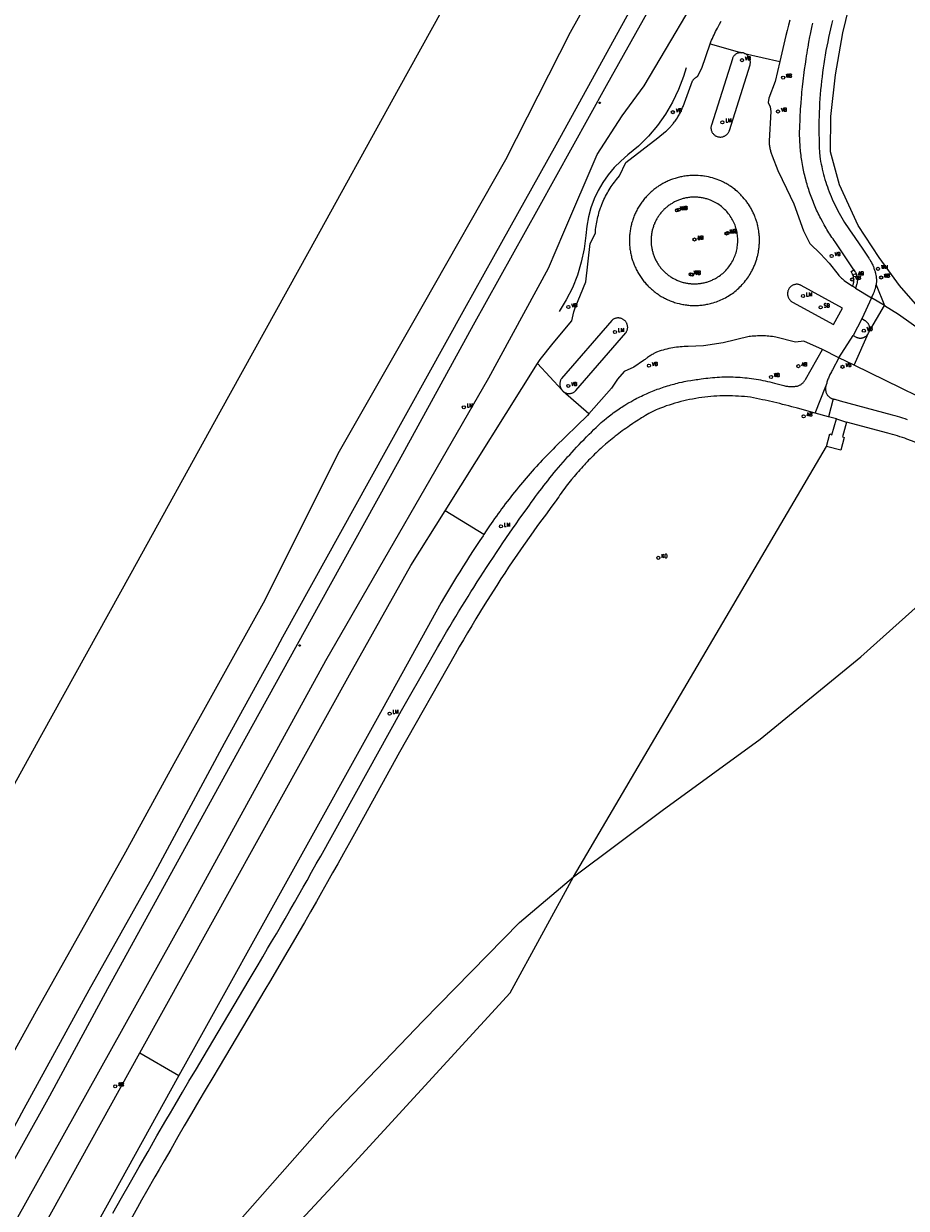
# Model space of a CAD drawing. Header units: metres. Extents: x 138165 to 154469, y 480134 to 494189.
# Tile 1050 of 1056: x 144255 to 144397, y 492615 to 492806. Entities that reach past the tile are written whole.
import ezdxf

# ---------------------------------------------------------------- set-up
doc = ezdxf.new("R2010")
doc.units = ezdxf.units.M
doc.header["$LTSCALE"] = 0.001
doc.header["$MEASUREMENT"] = 0
for name, color, linetype, lineweight in [('TOP-L-topo objecten punt', 7, 'Continuous', 0), ('TOP-L-topo objecten vlak', 7, 'Continuous', 0), ('TOP-L-verharding vangrail', 7, 'Continuous', 0)]:
    doc.layers.add(name, color=color, linetype=linetype, lineweight=lineweight)
doc.styles.add('Style-STANDARD', font='STANDARD.shx')

# ---------------------------------------------------------------- blocks, each defined once
blk = doc.blocks.new('31')
at = {"layer": 'TOP-L-topo objecten punt', "color": 7, "linetype": 'Continuous', "lineweight": 0}
blk.add_circle((0, 0), 0.025, dxfattribs=at)
at = {"layer": 'TOP-L-topo objecten punt', "color": 7, "linetype": 'Continuous', "lineweight": 0, "style": 'Style-STANDARD'}
blk.add_text('KO', height=0.06, dxfattribs=at).set_placement((0.0483, 0))
blk = doc.blocks.new('16')
at = {"layer": 'TOP-L-topo objecten punt', "color": 7, "linetype": 'Continuous', "lineweight": 0}
blk.add_circle((0, 0), 0.025, dxfattribs=at)
at = {"layer": 'TOP-L-topo objecten punt', "color": 7, "linetype": 'Continuous', "lineweight": 0, "style": 'Style-STANDARD'}
blk.add_text('LM', height=0.06, dxfattribs=at).set_placement((0.0483, 0))
blk = doc.blocks.new('10')
at = {"layer": 'TOP-L-topo objecten punt', "linetype": 'Continuous', "lineweight": 0}
blk.add_circle((0, 0), 0.0125, dxfattribs=at)
blk = doc.blocks.new('14')
at = {"layer": 'TOP-L-topo objecten punt', "color": 7, "linetype": 'Continuous', "lineweight": 0}
blk.add_circle((0, 0), 0.025, dxfattribs=at)
at = {"layer": 'TOP-L-topo objecten punt', "color": 7, "linetype": 'Continuous', "lineweight": 0, "style": 'Style-STANDARD'}
blk.add_text('VB', height=0.06, dxfattribs=at).set_placement((0.0483, 0))
blk = doc.blocks.new('11')
at = {"layer": 'TOP-L-topo objecten punt', "color": 7, "linetype": 'Continuous', "lineweight": 0}
blk.add_circle((0, 0), 0.025, dxfattribs=at)
at = {"layer": 'TOP-L-topo objecten punt', "color": 7, "linetype": 'Continuous', "lineweight": 0, "style": 'Style-STANDARD'}
blk.add_text('AB', height=0.06, dxfattribs=at).set_placement((0.0483, 0))
blk = doc.blocks.new('302')
at = {"layer": 'TOP-L-topo objecten punt', "color": 7, "linetype": 'Continuous', "lineweight": 0}
blk.add_circle((0, 0), 0.025, dxfattribs=at)
at = {"layer": 'TOP-L-topo objecten punt', "color": 7, "linetype": 'Continuous', "lineweight": 0, "style": 'Style-STANDARD'}
blk.add_text('WH', height=0.06, dxfattribs=at).set_placement((0.0483, 0))
blk = doc.blocks.new('175')
at = {"layer": 'TOP-L-topo objecten punt', "color": 7, "linetype": 'Continuous', "lineweight": 0}
blk.add_circle((0, 0), 0.025, dxfattribs=at)
at = {"layer": 'TOP-L-topo objecten punt', "color": 7, "linetype": 'Continuous', "lineweight": 0, "style": 'Style-STANDARD'}
blk.add_text('SB', height=0.06, dxfattribs=at).set_placement((0.0483, 0))

msp = doc.modelspace()

# ---------------------------------------------------------------- linework, layer by layer
at = {"layer": 'TOP-L-topo objecten vlak', "flags": 128}
for points in [[(144193.95, 492532.39), (144199.41, 492535.12), (144207.2, 492541.95), (144214.55, 492550.15), (144222.5, 492562.05), (144232.27, 492576.23), (144247.42, 492602.35), (144280.58, 492661.78), (144303.28, 492703.15), (144329.48, 492748.61), (144339.1, 492766.28), (144341.56, 492772.08), (144346.92, 492784.57), (144350.93, 492790.76), (144354.47, 492795.59), (144365.48, 492814.22), (144380.77, 492842.85), (144396.19, 492871.26), (144412.78, 492900.95), (144428.52, 492928.92), (144445.7, 492959.91), (144464.46, 492993.5)], [(144402.84, 492756.04), (144398.9, 492759.65), (144395.58, 492763.5), (144392.3, 492768.01), (144388.9, 492773.11), (144385.88, 492779.65), (144384.45, 492785.01), (144384.49, 492790.68), (144385.24, 492797.36), (144386.44, 492804.14), (144388.42, 492812.36), (144390.42, 492818.25), (144391.08, 492820.21), (144394.75, 492827.47), (144398.41, 492834.54), (144412.51, 492860.19), (144427.9, 492887.92), (144441.89, 492913.53), (144458.22, 492943.22), (144477.18, 492976.84)], [(144447.31, 492973.25), (144434.55, 492949.97), (144418.78, 492921.43), (144390.27, 492870.73), (144376.57, 492846.26), (144361.76, 492819.57), (144348.36, 492795.58), (144337.41, 492775.85), (144326.98, 492757.09), (144315.01, 492735.25), (144302.32, 492712.34), (144290.27, 492690.5), (144268.16, 492650.31), (144258.84, 492633.07), (144250.04, 492617.32)], [(144372.31, 492898.89), (144357.96, 492872.93), (144343.62, 492846.97), (144329.27, 492821.01), (144314.93, 492795.04), (144300.58, 492769.08), (144286.24, 492743.12), (144271.9, 492717.16), (144257.55, 492691.2), (144246.14, 492670.54), (144234.72, 492649.88), (144223.31, 492629.22), (144211.89, 492608.57), (144194.95, 492581.36), (144178.01, 492554.16), (144155.94, 492540.37)], [(144167.66, 492525.08), (144178.87, 492531.72), (144186.34, 492537.08), (144193.55, 492543.06), (144198.5, 492548.37), (144204.74, 492557.53), (144213.38, 492572.66), (144222.61, 492587.75), (144231.65, 492601.8), (144238.65, 492613.68), (144246.7, 492628.73), (144256.76, 492646.78), (144271.12, 492672.34), (144278.9, 492686.58), (144293.24, 492712.41), (144305.49, 492736.82), (144319, 492760.47), (144332.24, 492783.75), (144342.62, 492804.23), (144357.76, 492831.39), (144375.62, 492860.96), (144385.95, 492879.8)], [(144389.24, 492875.26), (144371.11, 492842.03), (144355.81, 492814.35), (144340.27, 492786.06), (144330.24, 492768.1), (144325.56, 492759.73), (144310.29, 492732.16), (144296.31, 492706.88), (144295.01, 492704.51), (144293.35, 492701.5), (144286.92, 492689.81), (144275.45, 492668.47), (144265.16, 492650.1), (144254.7, 492631.04), (144244.68, 492612.43)], [(144365.09, 492802.36), (144365.22, 492802.68), (144365.33, 492802.95), (144365.45, 492803.22), (144365.59, 492803.53), (144365.72, 492803.8), (144365.84, 492804.06), (144365.97, 492804.33), (144366.13, 492804.63), (144366.26, 492804.9), (144366.42, 492805.2), (144366.58, 492805.5), (144366.87, 492806.01)], [(144377.91, 492806.15), (144377.69, 492805.34), (144377.48, 492804.52), (144377.28, 492803.7), (144376.3, 492799.51)], [(144388.2, 492766), (144385.21, 492770.48), (144385.03, 492770.74), (144384.86, 492770.99), (144384.69, 492771.23), (144384.53, 492771.48), (144384.36, 492771.72), (144384.2, 492771.97), (144384.05, 492772.22), (144383.89, 492772.48), (144383.74, 492772.73), (144383.59, 492772.98), (144383.44, 492773.24), (144383.16, 492773.76), (144382.88, 492774.28), (144382.74, 492774.54), (144382.61, 492774.81), (144382.48, 492775.08), (144382.36, 492775.34), (144382.23, 492775.61), (144382.11, 492775.88), (144381.99, 492776.15), (144381.88, 492776.42), (144381.76, 492776.7), (144381.65, 492776.97), (144381.44, 492777.52), (144381.33, 492777.8), (144381.14, 492778.36), (144381.04, 492778.64), (144380.95, 492778.92), (144380.86, 492779.2), (144380.77, 492779.48), (144380.69, 492779.77), (144380.61, 492780.05), (144380.53, 492780.34), (144380.38, 492780.91), (144380.31, 492781.2), (144380.24, 492781.49), (144380.12, 492782.06), (144380.01, 492782.64), (144379.95, 492782.93), (144379.89, 492783.28), (144379.85, 492783.57), (144379.8, 492783.86), (144379.76, 492784.15), (144379.72, 492784.45), (144379.65, 492785.03), (144379.62, 492785.33), (144379.6, 492785.62), (144379.57, 492785.92), (144379.55, 492786.21), (144379.54, 492786.51), (144379.52, 492786.8), (144379.51, 492787.1), (144379.49, 492787.69), (144379.49, 492787.99), (144379.49, 492788.28), (144379.5, 492788.76), (144379.52, 492789.19), (144379.55, 492790.05), (144379.59, 492790.91), (144379.62, 492791.43), (144379.65, 492791.86), (144379.72, 492792.81), (144379.79, 492793.67), (144379.83, 492794.19), (144379.87, 492794.61), (144379.96, 492795.47), (144380.05, 492796.33), (144380.11, 492796.85), (144380.17, 492797.28), (144380.29, 492798.22), (144380.41, 492799.07), (144380.53, 492799.92), (144380.61, 492800.44), (144380.68, 492800.86), (144380.77, 492801.37), (144380.84, 492801.8), (144380.99, 492802.65), (144381.15, 492803.5), (144381.24, 492803.92), (144381.34, 492804.43), (144381.52, 492805.27), (144381.61, 492805.7)], [(144384.79, 492806.14), (144384.63, 492805.48), (144384.45, 492804.75), (144384.3, 492804.09), (144384.14, 492803.36), (144384, 492802.7), (144383.86, 492801.96), (144383.73, 492801.29), (144383.6, 492800.56), (144383.49, 492799.89), (144383.38, 492799.15), (144383.28, 492798.48), (144383.18, 492797.73), (144383.09, 492797.06), (144383.02, 492796.39), (144382.94, 492795.65), (144382.87, 492794.97), (144382.81, 492794.22), (144382.76, 492793.55), (144382.71, 492792.8), (144382.67, 492792.05), (144382.64, 492791.38), (144382.62, 492790.7), (144382.6, 492789.95), (144382.59, 492789.28), (144382.59, 492788.52), (144382.59, 492787.85), (144382.61, 492787.1), (144382.63, 492786.35), (144382.65, 492785.67), (144382.69, 492784.92), (144382.73, 492784.25), (144382.79, 492783.85), (144382.87, 492783.43), (144382.95, 492783.01), (144383.04, 492782.6), (144383.13, 492782.18), (144383.23, 492781.77), (144383.34, 492781.36), (144383.45, 492780.95), (144383.57, 492780.54), (144383.69, 492780.13), (144383.83, 492779.73), (144383.96, 492779.33), (144384.09, 492778.97), (144384.24, 492778.57), (144384.39, 492778.17), (144384.55, 492777.78), (144384.72, 492777.39), (144384.9, 492777), (144385.08, 492776.62), (144385.26, 492776.23), (144385.45, 492775.85), (144385.65, 492775.47), (144385.85, 492775.1), (144386.06, 492774.73), (144386.27, 492774.36), (144386.49, 492774), (144386.71, 492773.64), (144386.94, 492773.28), (144387.18, 492772.92), (144387.39, 492772.61), (144387.64, 492772.27), (144387.89, 492771.92), (144389.55, 492769.47), (144390.51, 492768.04), (144390.6, 492767.9), (144390.68, 492767.78), (144390.76, 492767.66), (144390.83, 492767.54), (144390.91, 492767.42), (144391.04, 492767.17), (144391.11, 492767.04), (144391.17, 492766.91), (144391.24, 492766.76), (144391.3, 492766.63), (144391.35, 492766.5), (144391.4, 492766.37), (144391.45, 492766.23), (144391.5, 492766.1), (144391.54, 492765.96), (144391.59, 492765.83), (144391.62, 492765.72), (144391.66, 492765.6), (144391.69, 492765.49), (144391.71, 492765.37), (144391.76, 492765.14), (144391.78, 492765.02), (144391.8, 492764.9), (144391.81, 492764.78), (144391.82, 492764.66), (144391.83, 492764.54), (144391.84, 492764.43), (144391.84, 492764.19), (144391.84, 492764.07), (144391.83, 492763.95), (144391.82, 492763.83), (144391.81, 492763.69), (144391.79, 492763.57)], [(144337.31, 492750.92), (144337.74, 492751.6), (144339.84, 492754.18), (144342.85, 492757.79), (144343.19, 492759.23), (144343.39, 492759.88), (144345.1, 492764.06), (144345.79, 492770.22), (144346.63, 492771.9), (144346.66, 492772.21), (144346.68, 492772.49), (144346.72, 492772.8), (144346.76, 492773.07), (144346.8, 492773.38), (144346.85, 492773.66), (144346.9, 492773.93), (144346.97, 492774.24), (144347.04, 492774.54), (144347.11, 492774.81), (144347.19, 492775.12), (144347.27, 492775.38), (144347.37, 492775.68), (144347.46, 492775.95), (144347.55, 492776.21), (144347.66, 492776.5), (144347.78, 492776.79), (144347.89, 492777.05), (144348.01, 492777.3), (144348.14, 492777.59), (144348.26, 492777.83), (144348.41, 492778.11), (144348.56, 492778.39), (144348.7, 492778.63), (144348.84, 492778.87), (144349.01, 492779.13), (144349.18, 492779.4), (144349.34, 492779.62), (144349.5, 492779.85), (144349.69, 492780.1), (144349.86, 492780.32), (144350.04, 492780.55), (144350.54, 492781.14), (144351.51, 492783.27), (144356.7, 492787.22), (144357.92, 492788.24), (144358.05, 492788.35), (144358.17, 492788.47), (144358.3, 492788.59), (144358.54, 492788.83), (144358.75, 492789.06), (144358.85, 492789.16), (144359.07, 492789.42), (144359.16, 492789.53), (144359.37, 492789.8), (144359.47, 492789.93), (144359.57, 492790.07), (144359.66, 492790.22), (144359.83, 492790.48), (144359.92, 492790.62), (144360.01, 492790.77), (144360.09, 492790.92), (144360.18, 492791.07), (144360.26, 492791.22), (144360.33, 492791.37), (144360.39, 492791.49), (144360.54, 492791.81), (144360.6, 492791.96), (144360.67, 492792.12), (144360.73, 492792.27), (144362.27, 492796.39), (144362.3, 492796.45), (144362.34, 492796.51), (144362.38, 492796.57), (144362.42, 492796.62), (144362.47, 492796.67), (144362.52, 492796.72), (144362.57, 492796.77), (144362.62, 492796.82), (144362.73, 492796.91), (144362.78, 492796.95), (144362.84, 492796.98), (144362.9, 492797.02), (144362.96, 492797.05), (144363.02, 492797.08), (144363.08, 492797.11), (144363.74, 492798.43), (144365.09, 492802.36)], [(144365.09, 492802.36), (144370.2, 492800.94)], [(144370.2, 492800.94), (144370.15, 492800.94), (144370.05, 492800.95), (144369.96, 492800.95), (144369.86, 492800.94), (144369.77, 492800.93), (144369.67, 492800.9), (144369.58, 492800.88), (144369.49, 492800.84), (144369.39, 492800.79), (144369.3, 492800.75), (144369.21, 492800.69), (144369.13, 492800.62), (144369.05, 492800.56), (144368.98, 492800.49), (144368.92, 492800.42), (144368.86, 492800.33), (144368.8, 492800.25), (144368.75, 492800.16), (144368.71, 492800.07), (144368.67, 492799.97), (144365.29, 492789.27), (144365.26, 492789.18), (144365.24, 492789.08), (144365.23, 492788.97), (144365.23, 492788.87), (144365.23, 492788.76), (144365.24, 492788.67), (144365.26, 492788.57), (144365.28, 492788.46), (144365.31, 492788.36), (144365.35, 492788.27), (144365.39, 492788.17), (144365.44, 492788.08), (144365.5, 492788), (144365.56, 492787.91), (144365.63, 492787.84), (144365.7, 492787.76), (144365.78, 492787.7), (144365.87, 492787.63), (144365.95, 492787.58), (144366.03, 492787.53), (144366.12, 492787.49), (144366.23, 492787.45), (144366.33, 492787.42), (144366.42, 492787.39), (144366.53, 492787.38), (144366.63, 492787.37), (144366.73, 492787.36), (144366.84, 492787.37), (144366.95, 492787.38), (144367.04, 492787.4), (144367.14, 492787.42), (144367.24, 492787.46), (144367.32, 492787.49), (144367.4, 492787.52), (144367.48, 492787.56), (144367.56, 492787.61), (144367.63, 492787.66), (144367.71, 492787.71), (144367.77, 492787.77), (144367.84, 492787.83), (144367.9, 492787.89), (144367.96, 492787.96), (144368.01, 492788.03), (144368.06, 492788.11), (144368.11, 492788.19), (144368.15, 492788.27), (144368.18, 492788.35), (144368.22, 492788.44), (144371.52, 492799), (144371.54, 492799.09), (144371.56, 492799.19), (144371.57, 492799.29), (144371.57, 492799.39), (144371.57, 492799.48), (144371.56, 492799.58), (144371.55, 492799.68), (144371.53, 492799.76), (144371.5, 492799.85), (144371.47, 492799.95), (144371.43, 492800.04), (144371.39, 492800.13), (144371.34, 492800.21), (144371.28, 492800.3), (144371.23, 492800.37), (144371.17, 492800.45), (144371.1, 492800.52), (144371.02, 492800.58), (144370.95, 492800.64), (144370.87, 492800.7), (144370.79, 492800.74), (144370.7, 492800.79), (144370.61, 492800.83)], [(144370.61, 492800.83), (144370.53, 492800.86), (144370.45, 492800.89), (144370.35, 492800.91), (144370.25, 492800.93), (144370.2, 492800.94)], [(144370.61, 492800.83), (144376.3, 492799.51)], [(144376.3, 492799.51), (144375.56, 492796.3), (144374.53, 492793.62), (144374.44, 492792.94), (144374.77, 492792.23), (144374.88, 492791.48), (144374.58, 492786.77), (144374.58, 492786.61), (144374.59, 492786.46), (144374.6, 492786.3), (144374.61, 492786.15), (144374.63, 492785.99), (144374.65, 492785.83), (144374.68, 492785.68), (144374.71, 492785.53), (144374.74, 492785.37), (144374.78, 492785.22), (144374.82, 492785.07), (144374.87, 492784.92), (144374.92, 492784.77), (144374.97, 492784.62), (144375.02, 492784.48), (144375.08, 492784.33), (144376.01, 492781.98), (144377.39, 492779.09), (144378.57, 492776.61), (144380.12, 492772.29), (144381.15, 492770.24), (144382.84, 492768.58), (144384.22, 492767.1), (144385.67, 492765.26), (144385.8, 492765.11), (144385.92, 492764.97), (144386.07, 492764.81), (144386.23, 492764.66), (144386.36, 492764.53), (144386.52, 492764.38), (144386.67, 492764.26), (144388.02, 492763.37)], [(144353.88, 492776.56), (144353.78, 492776.41), (144353.67, 492776.24), (144353.57, 492776.07), (144353.48, 492775.92), (144353.38, 492775.74), (144353.29, 492775.56), (144353.21, 492775.41), (144353.12, 492775.23), (144353.05, 492775.07), (144352.97, 492774.89), (144352.9, 492774.72), (144352.82, 492774.54), (144352.75, 492774.35), (144352.69, 492774.18), (144352.64, 492774.02), (144352.58, 492773.83), (144352.52, 492773.63), (144352.47, 492773.47), (144352.42, 492773.27), (144352.34, 492772.93), (144352.3, 492772.73), (144352.27, 492772.53), (144352.23, 492772.34), (144352.21, 492772.16), (144352.18, 492771.96), (144352.16, 492771.76), (144352.14, 492771.59), (144352.13, 492771.39), (144352.12, 492771.21), (144352.11, 492771.04), (144352.11, 492770.84), (144352.11, 492770.66), (144352.11, 492770.46), (144352.12, 492770.29), (144352.13, 492770.09), (144352.14, 492769.91), (144352.16, 492769.71), (144352.18, 492769.54), (144352.2, 492769.34), (144352.23, 492769.14), (144352.27, 492768.94), (144352.3, 492768.74), (144352.34, 492768.57), (144352.38, 492768.37), (144352.42, 492768.2), (144352.47, 492768.01), (144352.52, 492767.84), (144352.63, 492767.48), (144352.7, 492767.29), (144352.76, 492767.12), (144352.82, 492766.96), (144352.89, 492766.78), (144352.97, 492766.59), (144353.04, 492766.43), (144353.12, 492766.25), (144353.21, 492766.06), (144353.29, 492765.91), (144353.39, 492765.73), (144353.47, 492765.58), (144353.57, 492765.4), (144353.77, 492765.08), (144353.88, 492764.91), (144353.98, 492764.77), (144354.1, 492764.61), (144354.21, 492764.46), (144354.33, 492764.3), (144354.45, 492764.14), (144354.57, 492764.01), (144354.7, 492763.85), (144354.81, 492763.72), (144354.95, 492763.57), (144355.09, 492763.43), (144355.23, 492763.28), (144355.38, 492763.14), (144355.53, 492763.01), (144355.68, 492762.87), (144355.81, 492762.76), (144355.94, 492762.65), (144356.1, 492762.52), (144356.26, 492762.39), (144356.42, 492762.27), (144356.56, 492762.17), (144356.73, 492762.06), (144356.9, 492761.95), (144357.07, 492761.84), (144357.24, 492761.73), (144357.57, 492761.54), (144357.75, 492761.45), (144357.9, 492761.37), (144358.09, 492761.28), (144358.27, 492761.2), (144358.46, 492761.11), (144358.64, 492761.04), (144358.8, 492760.97), (144358.99, 492760.9), (144359.18, 492760.83), (144359.38, 492760.77), (144359.57, 492760.71), (144359.77, 492760.65), (144360.1, 492760.56), (144360.3, 492760.52), (144360.5, 492760.47), (144360.7, 492760.44), (144360.87, 492760.41), (144361.07, 492760.38), (144361.27, 492760.35), (144361.47, 492760.32), (144361.67, 492760.3), (144361.87, 492760.29), (144362.05, 492760.28), (144362.25, 492760.27), (144362.42, 492760.27), (144362.62, 492760.26), (144362.83, 492760.27), (144363.03, 492760.27), (144363.23, 492760.28), (144363.43, 492760.3), (144363.61, 492760.31), (144363.81, 492760.34), (144364.01, 492760.36), (144364.21, 492760.39), (144364.38, 492760.42), (144364.58, 492760.46), (144364.75, 492760.49), (144364.95, 492760.53), (144365.15, 492760.58), (144365.33, 492760.63), (144365.6, 492760.71), (144365.85, 492760.79), (144366.1, 492760.87), (144366.34, 492760.96), (144366.58, 492761.06), (144366.82, 492761.16), (144367.08, 492761.28), (144367.32, 492761.4), (144367.55, 492761.52), (144367.77, 492761.65), (144368, 492761.78), (144368.22, 492761.92), (144368.46, 492762.08), (144368.67, 492762.22), (144368.88, 492762.38), (144369.08, 492762.54), (144369.29, 492762.7), (144369.48, 492762.87), (144369.7, 492763.07), (144369.88, 492763.25), (144370.07, 492763.43), (144370.24, 492763.62), (144370.44, 492763.84), (144370.61, 492764.03), (144370.79, 492764.26), (144370.95, 492764.47), (144371.1, 492764.68), (144371.24, 492764.89), (144371.39, 492765.11), (144371.52, 492765.33), (144371.65, 492765.56), (144371.78, 492765.79), (144371.86, 492765.95), (144371.94, 492766.1), (144372.01, 492766.23), (144372.08, 492766.39), (144372.14, 492766.52), (144372.21, 492766.68), (144372.33, 492766.98), (144372.39, 492767.14), (144372.44, 492767.28), (144372.49, 492767.44), (144372.58, 492767.72), (144372.63, 492767.88), (144372.67, 492768.05), (144372.71, 492768.19), (144372.74, 492768.33), (144372.82, 492768.67), (144372.85, 492768.81), (144372.88, 492768.98), (144372.9, 492769.12), (144372.92, 492769.27), (144372.95, 492769.44), (144372.96, 492769.58), (144372.98, 492769.76), (144372.99, 492769.93), (144373, 492770.07), (144373.01, 492770.25), (144373.02, 492770.39), (144373.02, 492770.57), (144373.02, 492770.85), (144373.02, 492771.03), (144373.01, 492771.34), (144373, 492771.52), (144372.97, 492771.81), (144372.95, 492771.98), (144372.91, 492772.29), (144372.88, 492772.47), (144372.83, 492772.75), (144372.76, 492773.06), (144372.72, 492773.23), (144372.69, 492773.37), (144372.64, 492773.54), (144372.6, 492773.71), (144372.55, 492773.84), (144372.51, 492773.98), (144372.45, 492774.15), (144372.41, 492774.28), (144372.35, 492774.45), (144372.29, 492774.58), (144372.23, 492774.74), (144372.16, 492774.9), (144372.1, 492775.03), (144372.03, 492775.19), (144371.9, 492775.45), (144371.82, 492775.6), (144371.74, 492775.76), (144371.67, 492775.88), (144371.58, 492776.03), (144371.51, 492776.16), (144371.42, 492776.31), (144371.25, 492776.57), (144371.16, 492776.69), (144371.06, 492776.83), (144370.98, 492776.95), (144370.88, 492777.09), (144370.68, 492777.34), (144370.59, 492777.45), (144370.38, 492777.69), (144370.26, 492777.82), (144370.16, 492777.93), (144370.04, 492778.05), (144369.94, 492778.15), (144369.84, 492778.26), (144369.71, 492778.38), (144369.48, 492778.59), (144369.23, 492778.79), (144369.1, 492778.91), (144368.85, 492779.1), (144368.73, 492779.19), (144368.59, 492779.29), (144368.35, 492779.45), (144368.21, 492779.54), (144368.08, 492779.62), (144367.94, 492779.71), (144367.81, 492779.79), (144367.66, 492779.87), (144367.53, 492779.94), (144367.38, 492780.02), (144367.23, 492780.1), (144366.94, 492780.24), (144366.81, 492780.3), (144366.65, 492780.37), (144366.51, 492780.42), (144366.22, 492780.54), (144365.92, 492780.64), (144365.75, 492780.7), (144365.48, 492780.78), (144365.17, 492780.87), (144365, 492780.91), (144364.83, 492780.95), (144364.52, 492781.01), (144364.21, 492781.07), (144364.06, 492781.09), (144363.89, 492781.11), (144363.73, 492781.13), (144363.53, 492781.15), (144363.19, 492781.18), (144362.98, 492781.19), (144362.81, 492781.19), (144362.61, 492781.2), (144362.4, 492781.19), (144362.23, 492781.19), (144362.03, 492781.18), (144361.83, 492781.17), (144361.63, 492781.15), (144361.45, 492781.14), (144361.28, 492781.12), (144361.08, 492781.09), (144360.88, 492781.06), (144360.51, 492780.99), (144360.34, 492780.96), (144360.14, 492780.91), (144359.97, 492780.87), (144359.78, 492780.82), (144359.61, 492780.77), (144359.45, 492780.72), (144359.25, 492780.66), (144359.06, 492780.59), (144358.9, 492780.53), (144358.71, 492780.46), (144358.52, 492780.38), (144358.36, 492780.31), (144358.18, 492780.23), (144358.02, 492780.16), (144357.84, 492780.07), (144357.69, 492779.99), (144357.51, 492779.89), (144357.33, 492779.79), (144357.16, 492779.69), (144356.98, 492779.58), (144356.84, 492779.49), (144356.67, 492779.38), (144356.53, 492779.28), (144356.36, 492779.16), (144356.2, 492779.04), (144356.04, 492778.91), (144355.91, 492778.8), (144355.75, 492778.67), (144355.62, 492778.56), (144355.49, 492778.44), (144355.35, 492778.3), (144355.22, 492778.18), (144355.08, 492778.04), (144354.96, 492777.91), (144354.82, 492777.77), (144354.69, 492777.61), (144354.55, 492777.46), (144354.45, 492777.33), (144354.32, 492777.17), (144354.2, 492777.01), (144354.09, 492776.87), (144353.99, 492776.73), (144353.88, 492776.56)], [(144364.87, 492777.31), (144364.71, 492777.36), (144364.58, 492777.4), (144364.42, 492777.45), (144364.28, 492777.49), (144364.14, 492777.52), (144364, 492777.55), (144363.86, 492777.58), (144363.7, 492777.61), (144363.56, 492777.63), (144363.42, 492777.65), (144363.28, 492777.66), (144363.14, 492777.68), (144362.98, 492777.69), (144362.81, 492777.7), (144362.67, 492777.7), (144362.53, 492777.7), (144362.38, 492777.7), (144362.22, 492777.69), (144362.08, 492777.68), (144361.94, 492777.67), (144361.77, 492777.65), (144361.63, 492777.64), (144361.47, 492777.61), (144361.33, 492777.59), (144361.19, 492777.56), (144361.03, 492777.53), (144360.89, 492777.49), (144360.75, 492777.46), (144360.61, 492777.42), (144360.48, 492777.38), (144360.32, 492777.33), (144360.17, 492777.27), (144360.03, 492777.22), (144359.9, 492777.17), (144359.75, 492777.1), (144359.62, 492777.05), (144359.49, 492776.98), (144359.37, 492776.92), (144359.22, 492776.84), (144359.1, 492776.77), (144358.98, 492776.7), (144358.86, 492776.63), (144358.73, 492776.55), (144358.6, 492776.46), (144358.48, 492776.38), (144358.35, 492776.28), (144358.24, 492776.19), (144358.13, 492776.1), (144358.02, 492776.01), (144357.91, 492775.92), (144357.79, 492775.81), (144357.67, 492775.69), (144357.57, 492775.59), (144357.47, 492775.49), (144357.38, 492775.38), (144357.27, 492775.26), (144357.18, 492775.15), (144357.08, 492775.02), (144356.99, 492774.91), (144356.9, 492774.79), (144356.82, 492774.68), (144356.74, 492774.56), (144356.67, 492774.44), (144356.58, 492774.3), (144356.51, 492774.18), (144356.43, 492774.03), (144356.36, 492773.91), (144356.3, 492773.78), (144356.24, 492773.65), (144356.17, 492773.5), (144356.12, 492773.37), (144356.06, 492773.24), (144356.01, 492773.11), (144355.96, 492772.95), (144355.92, 492772.82), (144355.87, 492772.66), (144355.83, 492772.52), (144355.79, 492772.39), (144355.76, 492772.25), (144355.73, 492772.09), (144355.7, 492771.95), (144355.67, 492771.78), (144355.65, 492771.64), (144355.64, 492771.5), (144355.62, 492771.36), (144355.61, 492771.2), (144355.6, 492771.06), (144355.6, 492770.89), (144355.59, 492770.75), (144355.6, 492770.61), (144355.6, 492770.47), (144355.61, 492770.3), (144355.62, 492770.16), (144355.63, 492769.99), (144355.65, 492769.85), (144355.67, 492769.71), (144355.69, 492769.57), (144355.71, 492769.43), (144355.75, 492769.27), (144355.78, 492769.13), (144355.81, 492768.99), (144355.85, 492768.86), (144355.89, 492768.72), (144355.93, 492768.59), (144355.98, 492768.43), (144356.03, 492768.3), (144356.09, 492768.14), (144356.14, 492768.01), (144356.21, 492767.86), (144356.27, 492767.73), (144356.33, 492767.6), (144356.41, 492767.46), (144356.47, 492767.33), (144356.56, 492767.19), (144356.63, 492767.07), (144356.7, 492766.95), (144356.78, 492766.83), (144356.86, 492766.71), (144356.95, 492766.6), (144357.03, 492766.48), (144357.13, 492766.35), (144357.24, 492766.22), (144357.33, 492766.12), (144357.42, 492766.01), (144357.52, 492765.91), (144357.62, 492765.8), (144357.74, 492765.69), (144357.84, 492765.59), (144357.97, 492765.48), (144358.07, 492765.39), (144358.18, 492765.3), (144358.31, 492765.2), (144358.42, 492765.11), (144358.54, 492765.03), (144358.68, 492764.93), (144358.79, 492764.85), (144358.93, 492764.77), (144359.08, 492764.68), (144359.2, 492764.61), (144359.32, 492764.55), (144359.45, 492764.48), (144359.58, 492764.42), (144359.73, 492764.35), (144359.86, 492764.29), (144360.01, 492764.23), (144360.14, 492764.18), (144360.27, 492764.13), (144360.41, 492764.09), (144360.57, 492764.04), (144360.73, 492763.99), (144360.86, 492763.96), (144361, 492763.92), (144361.14, 492763.89), (144361.28, 492763.86), (144361.44, 492763.84), (144361.58, 492763.82), (144361.74, 492763.79), (144361.91, 492763.78), (144362.05, 492763.76), (144362.19, 492763.76), (144362.33, 492763.75), (144362.47, 492763.74), (144362.64, 492763.74), (144362.78, 492763.75), (144362.94, 492763.76), (144363.08, 492763.76), (144363.23, 492763.78), (144363.39, 492763.79), (144363.53, 492763.81), (144363.67, 492763.83), (144363.83, 492763.86), (144363.99, 492763.89), (144364.13, 492763.92), (144364.27, 492763.96), (144364.43, 492764), (144364.57, 492764.04), (144364.7, 492764.08), (144364.83, 492764.13), (144364.99, 492764.18), (144365.14, 492764.24), (144365.28, 492764.29), (144365.4, 492764.35), (144365.55, 492764.42), (144365.68, 492764.48), (144365.83, 492764.56), (144365.95, 492764.63), (144366.1, 492764.71), (144366.22, 492764.78), (144366.35, 492764.87), (144366.55, 492765), (144366.74, 492765.14), (144366.93, 492765.28), (144367.11, 492765.43), (144367.28, 492765.59), (144367.45, 492765.75), (144367.62, 492765.92), (144367.78, 492766.09), (144367.93, 492766.27), (144368.08, 492766.46), (144368.22, 492766.65), (144368.36, 492766.84), (144368.49, 492767.04), (144368.61, 492767.24), (144368.72, 492767.45), (144368.83, 492767.66), (144368.93, 492767.87), (144369.02, 492768.09), (144369.11, 492768.31), (144369.19, 492768.53), (144369.26, 492768.76), (144369.32, 492768.99), (144369.37, 492769.22), (144369.42, 492769.45), (144369.46, 492769.68), (144369.49, 492769.91), (144369.52, 492770.15), (144369.53, 492770.39), (144369.54, 492770.62), (144369.54, 492770.86), (144369.53, 492771.09), (144369.51, 492771.33), (144369.49, 492771.57), (144369.46, 492771.8), (144369.42, 492772.03), (144369.37, 492772.26), (144369.31, 492772.49), (144369.25, 492772.72), (144369.18, 492772.95), (144369.1, 492773.17), (144369.01, 492773.39), (144368.92, 492773.6), (144368.82, 492773.82), (144368.71, 492774.03), (144368.59, 492774.23), (144368.47, 492774.44), (144368.34, 492774.63), (144368.2, 492774.83), (144368.06, 492775.02), (144367.91, 492775.2), (144367.76, 492775.38), (144367.6, 492775.55), (144367.43, 492775.72), (144367.26, 492775.88), (144367.08, 492776.04), (144366.9, 492776.19), (144366.71, 492776.33), (144366.52, 492776.47), (144366.33, 492776.6), (144366.12, 492776.72), (144365.92, 492776.84), (144365.71, 492776.95), (144365.5, 492777.05), (144365.39, 492777.1), (144365.27, 492777.16), (144365.13, 492777.21), (144365, 492777.26), (144364.87, 492777.31)], [(144388.02, 492763.37), (144388.07, 492763.5), (144388.11, 492763.62), (144388.14, 492763.75), (144388.17, 492763.87), (144388.2, 492764), (144388.21, 492764.14), (144388.22, 492764.27), (144388.22, 492764.4), (144388.21, 492764.53), (144388.2, 492764.66), (144388.18, 492764.79), (144388.15, 492764.92), (144388.11, 492765.04), (144388.07, 492765.17), (144388.02, 492765.29), (144387.96, 492765.41), (144387.9, 492765.52), (144387.83, 492765.64), (144387.76, 492765.74), (144388.2, 492766)], [(144388.2, 492766), (144388.38, 492765.74), (144388.45, 492765.63), (144388.51, 492765.51), (144388.57, 492765.38), (144388.62, 492765.25), (144388.66, 492765.12), (144388.7, 492764.98), (144388.73, 492764.84), (144388.76, 492764.7), (144388.77, 492764.56), (144388.78, 492764.43), (144388.78, 492764.28), (144388.77, 492764.15), (144388.76, 492764.01), (144388.74, 492763.86), (144388.71, 492763.73), (144388.48, 492763.07)], [(144378, 492763.25), (144377.94, 492763.18), (144377.87, 492763.11), (144377.81, 492763.03), (144377.77, 492762.95), (144377.72, 492762.86), (144377.68, 492762.78), (144377.64, 492762.69), (144377.61, 492762.6), (144377.58, 492762.5), (144377.57, 492762.42), (144377.55, 492762.33), (144377.55, 492762.23), (144377.55, 492762.13), (144377.55, 492762.04), (144377.56, 492761.94), (144377.58, 492761.86), (144377.6, 492761.76), (144377.63, 492761.66), (144377.66, 492761.58), (144377.7, 492761.49), (144377.74, 492761.41), (144377.79, 492761.33), (144377.85, 492761.25), (144377.9, 492761.18), (144377.96, 492761.11), (144378.03, 492761.04), (144378.11, 492760.98), (144378.18, 492760.92), (144378.26, 492760.87), (144378.35, 492760.82), (144384.94, 492757.18), (144386.36, 492759.85), (144379.75, 492763.49), (144379.65, 492763.54), (144379.55, 492763.58), (144379.46, 492763.61), (144379.35, 492763.64), (144379.24, 492763.66), (144379.14, 492763.67), (144379.03, 492763.67), (144378.93, 492763.67), (144378.82, 492763.65), (144378.71, 492763.63), (144378.62, 492763.61), (144378.51, 492763.58), (144378.41, 492763.53), (144378.31, 492763.48), (144378.23, 492763.43), (144378.14, 492763.37), (144378.07, 492763.31), (144378, 492763.25)], [(144388.48, 492763.07), (144388.02, 492763.37)], [(144391.07, 492761.52), (144391.39, 492762.2), (144391.44, 492762.31), (144391.53, 492762.53), (144391.6, 492762.76), (144391.64, 492762.87), (144391.67, 492762.98), (144391.7, 492763.1), (144391.73, 492763.22), (144391.75, 492763.34), (144391.77, 492763.45), (144391.79, 492763.57)], [(144391.79, 492763.57), (144393.14, 492760.25)], [(144388.48, 492763.07), (144391.07, 492761.52)], [(144391.07, 492761.52), (144389.52, 492758.1)], [(144393.14, 492760.25), (144391.07, 492761.52)], [(144390.59, 492755.86), (144393.14, 492760.25)], [(144393.14, 492760.25), (144395.41, 492758.85), (144401.15, 492754.82), (144413.9, 492746.29), (144422.29, 492741.6), (144428.35, 492738.09)], [(144341.48, 492746.42), (144341.55, 492746.36), (144341.64, 492746.31), (144341.72, 492746.26), (144341.8, 492746.22), (144341.89, 492746.19), (144341.98, 492746.16), (144342.08, 492746.13), (144342.17, 492746.11), (144342.27, 492746.1), (144342.35, 492746.1), (144342.45, 492746.1), (144342.55, 492746.1), (144342.64, 492746.12), (144342.74, 492746.14), (144342.83, 492746.16), (144342.93, 492746.19), (144343.01, 492746.23), (144343.09, 492746.27), (144343.18, 492746.32), (144343.26, 492746.38), (144343.33, 492746.43), (144343.41, 492746.5), (144343.48, 492746.57), (144351.52, 492755.86), (144351.57, 492755.93), (144351.62, 492756.01), (144351.66, 492756.08), (144351.7, 492756.17), (144351.74, 492756.26), (144351.77, 492756.34), (144351.79, 492756.43), (144351.8, 492756.52), (144351.82, 492756.6), (144351.83, 492756.7), (144351.83, 492756.8), (144351.82, 492756.89), (144351.81, 492756.97), (144351.8, 492757.06), (144351.77, 492757.15), (144351.75, 492757.24), (144351.71, 492757.33), (144351.67, 492757.41), (144351.63, 492757.49), (144351.58, 492757.57), (144351.53, 492757.65), (144351.46, 492757.72), (144351.4, 492757.79), (144351.33, 492757.86), (144351.26, 492757.92), (144351.18, 492757.98), (144351.11, 492758.03), (144351.02, 492758.08), (144350.94, 492758.12), (144350.85, 492758.16), (144350.77, 492758.18), (144350.67, 492758.21), (144350.58, 492758.23), (144350.48, 492758.25), (144350.4, 492758.26), (144350.3, 492758.26), (144350.21, 492758.26), (144350.11, 492758.25), (144350.02, 492758.24), (144349.92, 492758.22), (144349.83, 492758.19), (144349.74, 492758.16), (144349.66, 492758.12), (144349.57, 492758.08), (144349.49, 492758.04), (144349.41, 492757.98), (144349.33, 492757.92), (144349.26, 492757.87), (144341.19, 492748.51), (144341.14, 492748.43), (144341.09, 492748.35), (144341.05, 492748.27), (144341.02, 492748.19), (144340.99, 492748.1), (144340.96, 492748.02), (144340.95, 492747.93), (144340.93, 492747.84), (144340.92, 492747.74), (144340.92, 492747.66), (144340.92, 492747.57), (144340.92, 492747.48), (144340.93, 492747.39), (144340.95, 492747.3), (144340.97, 492747.22), (144341, 492747.13), (144341.03, 492747.05), (144341.06, 492746.96), (144341.11, 492746.87), (144341.16, 492746.78), (144341.21, 492746.7), (144341.27, 492746.63)], [(144389.52, 492758.1), (144388.08, 492755.45)], [(144390.59, 492755.86), (144390.62, 492755.93), (144390.66, 492756), (144390.68, 492756.07), (144390.71, 492756.14), (144390.73, 492756.21), (144390.74, 492756.28), (144390.75, 492756.36), (144390.76, 492756.43), (144390.77, 492756.51), (144390.77, 492756.58), (144390.76, 492756.66), (144390.76, 492756.73), (144390.74, 492756.82), (144390.73, 492756.89), (144390.71, 492756.96), (144390.68, 492757.03), (144390.66, 492757.1), (144390.63, 492757.17), (144390.59, 492757.24), (144390.55, 492757.3), (144390.51, 492757.37), (144390.47, 492757.43), (144390.42, 492757.49), (144390.37, 492757.54), (144390.32, 492757.59), (144390.26, 492757.65), (144390.2, 492757.69), (144390.14, 492757.74), (144390.07, 492757.78), (144390.01, 492757.82), (144389.94, 492757.85), (144389.52, 492758.1)], [(144388.08, 492755.45), (144388.57, 492755.18), (144388.64, 492755.15), (144388.71, 492755.12), (144388.78, 492755.09), (144388.86, 492755.07), (144388.92, 492755.06), (144388.99, 492755.04), (144389.07, 492755.03), (144389.14, 492755.02), (144389.21, 492755.02), (144389.29, 492755.02), (144389.36, 492755.02), (144389.44, 492755.03), (144389.51, 492755.04), (144389.59, 492755.06), (144389.65, 492755.08), (144389.73, 492755.1), (144389.8, 492755.12), (144389.87, 492755.16), (144389.92, 492755.18), (144389.99, 492755.22), (144390.05, 492755.25), (144390.11, 492755.3), (144390.17, 492755.34), (144390.23, 492755.39), (144390.29, 492755.44), (144390.33, 492755.49), (144390.38, 492755.55), (144390.42, 492755.6), (144390.47, 492755.66), (144390.51, 492755.72), (144390.59, 492755.86)], [(144388.24, 492750.68), (144390.59, 492755.86)], [(144383.15, 492753.17), (144380.14, 492754.51), (144378.8, 492754.39), (144375.65, 492755.18), (144375.38, 492755.22), (144375.11, 492755.26), (144374.83, 492755.29), (144374.56, 492755.32), (144374.28, 492755.34), (144374.01, 492755.36), (144373.77, 492755.37), (144373.49, 492755.37), (144373.22, 492755.37), (144372.98, 492755.37), (144372.7, 492755.36), (144372.43, 492755.35), (144372.15, 492755.33), (144371.88, 492755.31), (144371.6, 492755.28), (144371.35, 492755.25), (144367.17, 492754.28), (144364.03, 492753.76), (144361.54, 492753.67), (144361.23, 492753.67), (144360.91, 492753.65), (144360.6, 492753.63), (144360.28, 492753.61), (144360, 492753.58), (144359.69, 492753.54), (144359.38, 492753.49), (144359.07, 492753.44), (144358.76, 492753.39), (144358.45, 492753.32), (144358.14, 492753.25), (144357.83, 492753.17), (144357.53, 492753.09), (144357.23, 492753), (144356.92, 492752.91), (144356.63, 492752.81), (144356.49, 492752.74), (144356.35, 492752.68), (144356.05, 492752.53), (144355.91, 492752.45), (144355.75, 492752.36), (144355.6, 492752.27), (144355.47, 492752.19), (144355.34, 492752.11), (144355.19, 492752), (144355.04, 492751.9), (144354.92, 492751.81), (144354.79, 492751.71), (144354.65, 492751.6), (144354.53, 492751.5), (144354.4, 492751.39), (144352.82, 492750.35), (144351.29, 492749.65), (144350.17, 492748.4), (144349.22, 492746.94), (144345.57, 492742.81)], [(144385.81, 492751.82), (144388.08, 492755.45)], [(144269.03, 492614.21), (144270.43, 492616.71), (144271.84, 492619.21), (144273.26, 492621.7), (144274.68, 492624.18), (144276.11, 492626.66), (144277.55, 492629.14), (144278.27, 492630.38), (144279.03, 492631.68), (144280.21, 492633.69), (144281.25, 492635.46), (144282.45, 492637.47), (144283.54, 492639.3), (144290.94, 492651.77), (144291.59, 492652.86), (144292.37, 492654.17), (144293.14, 492655.48), (144293.91, 492656.79), (144294.55, 492657.88), (144295.32, 492659.19), (144295.96, 492660.29), (144296.72, 492661.6), (144297.48, 492662.92), (144298.24, 492664.24), (144299.62, 492666.66), (144300.25, 492667.76), (144300.99, 492669.09), (144301.74, 492670.41), (144302.45, 492671.69), (144315.47, 492695.09), (144319.9, 492702.87), (144320.39, 492703.75), (144320.82, 492704.51), (144321.25, 492705.26), (144321.76, 492706.14), (144322.27, 492707.01), (144322.71, 492707.76), (144323.22, 492708.63), (144323.67, 492709.38), (144324.19, 492710.25), (144324.64, 492710.99), (144325.17, 492711.85), (144325.62, 492712.59), (144326.16, 492713.46), (144326.62, 492714.19), (144327.08, 492714.92), (144327.62, 492715.78), (144328.17, 492716.63), (144328.64, 492717.36), (144329.12, 492718.09), (144329.67, 492718.94), (144330.23, 492719.78), (144330.71, 492720.5), (144331.28, 492721.34), (144331.76, 492722.06), (144332.83, 492723.62), (144333.32, 492724.33), (144333.9, 492725.16), (144334.4, 492725.87), (144334.99, 492726.7), (144335.49, 492727.4), (144336.04, 492728.16), (144336.32, 492728.57), (144336.66, 492729.04), (144337, 492729.51), (144337.35, 492729.98), (144337.7, 492730.44), (144338, 492730.84), (144338.35, 492731.3), (144338.66, 492731.69), (144338.96, 492732.08), (144339.33, 492732.53), (144339.64, 492732.92), (144340.01, 492733.37), (144340.32, 492733.75), (144340.7, 492734.2), (144341.07, 492734.64), (144341.45, 492735.08), (144341.83, 492735.51), (144342.16, 492735.89), (144342.5, 492736.26), (144342.89, 492736.69), (144343.22, 492737.05), (144343.62, 492737.48), (144344.02, 492737.9), (144344.42, 492738.32), (144344.82, 492738.73), (144345.23, 492739.15), (144345.64, 492739.56), (144345.99, 492739.91), (144346.4, 492740.32), (144346.76, 492740.66), (144347.18, 492741.06), (144347.59, 492741.44), (144347.81, 492741.63), (144348.03, 492741.82), (144348.45, 492742.16), (144348.67, 492742.34), (144348.9, 492742.52), (144349.1, 492742.66), (144349.33, 492742.84), (144349.52, 492742.98), (144349.76, 492743.15), (144350, 492743.32), (144350.24, 492743.49), (144350.44, 492743.62), (144350.68, 492743.78), (144350.89, 492743.91), (144351.13, 492744.07), (144351.38, 492744.23), (144351.88, 492744.53), (144352.09, 492744.65), (144352.34, 492744.79), (144352.81, 492745.06), (144353.06, 492745.19), (144353.32, 492745.33), (144353.58, 492745.46), (144353.8, 492745.57), (144354.06, 492745.7), (144354.32, 492745.82), (144354.59, 492745.95), (144354.85, 492746.07), (144355.3, 492746.26), (144355.83, 492746.48), (144356.11, 492746.59), (144356.6, 492746.78), (144356.88, 492746.88), (144357.15, 492746.98), (144357.43, 492747.07), (144357.7, 492747.16), (144357.93, 492747.24), (144358.21, 492747.33), (144358.49, 492747.41), (144358.77, 492747.49), (144359.01, 492747.56), (144359.29, 492747.63), (144359.57, 492747.71), (144359.85, 492747.78), (144360.13, 492747.85), (144360.61, 492747.95), (144360.89, 492748.01), (144361.18, 492748.07), (144361.46, 492748.13), (144361.99, 492748.22), (144362.28, 492748.27), (144362.57, 492748.31), (144362.85, 492748.35), (144363.09, 492748.38), (144363.65, 492748.45), (144364.03, 492748.51), (144364.4, 492748.56), (144364.73, 492748.59), (144365.11, 492748.64), (144365.49, 492748.67), (144365.87, 492748.7), (144366.25, 492748.73), (144366.59, 492748.74), (144366.97, 492748.76), (144367.35, 492748.77), (144367.73, 492748.78), (144368.11, 492748.78), (144368.49, 492748.77), (144368.82, 492748.76), (144369.2, 492748.75), (144369.58, 492748.73), (144369.92, 492748.71), (144370.3, 492748.68), (144370.68, 492748.64), (144371.05, 492748.6), (144371.39, 492748.57), (144371.76, 492748.52), (144372.14, 492748.46), (144372.52, 492748.4), (144372.85, 492748.35), (144373.22, 492748.28), (144373.59, 492748.21), (144373.97, 492748.13), (144374.34, 492748.04), (144374.71, 492747.96), (144375.08, 492747.86), (144375.44, 492747.76), (144376.95, 492747.39), (144377.1, 492747.35), (144377.25, 492747.31), (144377.38, 492747.29), (144377.53, 492747.26), (144377.68, 492747.24), (144377.83, 492747.23), (144377.97, 492747.22), (144378.12, 492747.21), (144378.25, 492747.21), (144378.41, 492747.22), (144378.56, 492747.23), (144378.71, 492747.24), (144378.84, 492747.26), (144378.99, 492747.28), (144379.14, 492747.31), (144379.28, 492747.34), (144379.37, 492747.38), (144379.46, 492747.43), (144379.56, 492747.48), (144379.64, 492747.52), (144379.72, 492747.58), (144379.8, 492747.64), (144379.88, 492747.7), (144379.96, 492747.76), (144380.04, 492747.84), (144380.1, 492747.91), (144380.16, 492747.97), (144380.23, 492748.06), (144380.29, 492748.14), (144380.34, 492748.22), (144380.39, 492748.3), (144380.44, 492748.38), (144383.15, 492753.17)], [(144385.81, 492751.82), (144383.15, 492753.17)], [(144385.81, 492751.82), (144384.76, 492749.89), (144384.68, 492749.75), (144384.6, 492749.6), (144384.44, 492749.31), (144384.37, 492749.16), (144384.3, 492749.01), (144384.18, 492748.73), (144384.11, 492748.57), (144384.05, 492748.42), (144383.94, 492748.1), (144383.89, 492747.94), (144383.84, 492747.78), (144383.76, 492747.48), (144383.72, 492747.36), (144383.69, 492747.26)], [(144388.24, 492750.68), (144385.81, 492751.82)], [(144322.48, 492727.25), (144337.31, 492750.92)], [(144341.27, 492746.63), (144337.31, 492750.92)], [(144424.99, 492732.28), (144406.03, 492741.99), (144388.24, 492750.68)], [(144341.27, 492746.63), (144341.33, 492746.55), (144341.4, 492746.49), (144341.48, 492746.42)], [(144345.57, 492742.81), (144341.48, 492746.42)], [(144382.01, 492742.93), (144383.69, 492747.26)], [(144383.69, 492747.26), (144383.67, 492747.15), (144383.66, 492747.03), (144383.65, 492746.91), (144383.65, 492746.79), (144383.67, 492746.66), (144383.68, 492746.56), (144383.7, 492746.44), (144383.73, 492746.33), (144383.77, 492746.22), (144383.82, 492746.12), (144383.87, 492746.01), (144383.92, 492745.91), (144383.99, 492745.81), (144384.06, 492745.72), (144384.11, 492745.66), (144384.17, 492745.61), (144384.22, 492745.56), (144384.28, 492745.51), (144384.35, 492745.47), (144384.41, 492745.42), (144384.48, 492745.39), (144384.55, 492745.35), (144384.62, 492745.32), (144384.69, 492745.29), (144384.76, 492745.27), (144384.83, 492745.25), (144384.91, 492745.23)], [(144382.01, 492742.93), (144379.13, 492743.72), (144378.21, 492743.98), (144377.75, 492744.1), (144377.29, 492744.22), (144376.75, 492744.36), (144376.29, 492744.48), (144375.82, 492744.59), (144375.36, 492744.7), (144374.43, 492744.91), (144373.96, 492745.02), (144373.5, 492745.11), (144373.03, 492745.21), (144372.09, 492745.4), (144371.59, 492745.49), (144371.11, 492745.55), (144370.62, 492745.6), (144370.14, 492745.64), (144369.65, 492745.68), (144369.16, 492745.7), (144368.68, 492745.72), (144368.19, 492745.73), (144367.7, 492745.74), (144367.16, 492745.73), (144366.68, 492745.72), (144366.19, 492745.69), (144365.7, 492745.66), (144365.22, 492745.63), (144364.73, 492745.58), (144364.24, 492745.53), (144363.76, 492745.47), (144363.28, 492745.4), (144362.8, 492745.32), (144362.51, 492745.27), (144362.27, 492745.22), (144361.79, 492745.13), (144361.31, 492745.03), (144360.84, 492744.92), (144360.36, 492744.8), (144359.89, 492744.67), (144359.42, 492744.54), (144358.96, 492744.4), (144358.49, 492744.25), (144358.03, 492744.1), (144357.57, 492743.93), (144357.11, 492743.76), (144356.66, 492743.58), (144356.43, 492743.49), (144356.18, 492743.39), (144355.87, 492743.22), (144355.56, 492743.04), (144355.25, 492742.87), (144354.99, 492742.72), (144354.68, 492742.54), (144354.38, 492742.36), (144354.07, 492742.17), (144353.82, 492742.02), (144353.52, 492741.83), (144353.27, 492741.67), (144352.97, 492741.47), (144352.67, 492741.28), (144352.13, 492740.91), (144351.84, 492740.71), (144351.55, 492740.5), (144351.26, 492740.29), (144350.97, 492740.08), (144350.68, 492739.87), (144350.4, 492739.66), (144350.12, 492739.44), (144349.83, 492739.22), (144349.6, 492739.04), (144349.33, 492738.81), (144349.05, 492738.59), (144348.82, 492738.4), (144348.55, 492738.17), (144348.28, 492737.93), (144347.79, 492737.51), (144347.52, 492737.27), (144347.26, 492737.03), (144347, 492736.78), (144346.78, 492736.58), (144346.52, 492736.33), (144346.27, 492736.09), (144345.8, 492735.62), (144345.55, 492735.37), (144345.31, 492735.11), (144345.06, 492734.86), (144344.86, 492734.64), (144344.61, 492734.38), (144344.38, 492734.11), (144344.14, 492733.85), (144343.9, 492733.58), (144343.67, 492733.31), (144343.44, 492733.04), (144343.21, 492732.77), (144342.79, 492732.26), (144342.39, 492731.75), (144342.17, 492731.47), (144341.95, 492731.19), (144341.74, 492730.9), (144341.35, 492730.38), (144341.15, 492730.09), (144340.94, 492729.79), (144340.74, 492729.5), (144340.54, 492729.21), (144340.34, 492728.91), (144340.17, 492728.65), (144339.49, 492727.76), (144338.75, 492726.77), (144338.01, 492725.77), (144337.35, 492724.87), (144336.62, 492723.86), (144335.97, 492722.95), (144335.33, 492722.04), (144334.69, 492721.12), (144333.99, 492720.1), (144333.36, 492719.17), (144332.68, 492718.14), (144332.06, 492717.21), (144331.45, 492716.27), (144330.78, 492715.23), (144330.18, 492714.28), (144328.87, 492712.19), (144328.18, 492711.08), (144327.42, 492709.83), (144326.74, 492708.72), (144326.07, 492707.59), (144325.41, 492706.47), (144324.74, 492705.34), (144324.08, 492704.18), (144315.13, 492688.39), (144307.9, 492675.27), (144307.09, 492673.82), (144306.14, 492672.12), (144305.19, 492670.42), (144304.37, 492668.97), (144303.55, 492667.52), (144302.59, 492665.83), (144301.77, 492664.38), (144300.8, 492662.7), (144299.83, 492661.01), (144299, 492659.57), (144298.02, 492657.89), (144297.18, 492656.45), (144295.36, 492653.34), (144294.37, 492651.66), (144293.49, 492650.18), (144286.1, 492637.78), (144285.08, 492636.06), (144283.89, 492634.04), (144282.87, 492632.3), (144281.68, 492630.28), (144280.5, 492628.26), (144279.49, 492626.52), (144278.32, 492624.49), (144277.27, 492622.67), (144276.45, 492621.26), (144275.78, 492620.08), (144274.44, 492617.72), (144273.64, 492616.3), (144272.98, 492615.12), (144271.64, 492612.74)], [(144384.91, 492745.23), (144384.14, 492742.36)], [(144384.91, 492745.23), (144384.99, 492745.22), (144385.06, 492745.21), (144385.13, 492745.2), (144386.03, 492744.94), (144394.4, 492742.67), (144394.8, 492742.56), (144395.19, 492742.45), (144395.58, 492742.33), (144396.03, 492742.19), (144396.42, 492742.06), (144396.81, 492741.93)], [(144345.57, 492742.81), (144345.36, 492742.57), (144340.18, 492737.52), (144339.83, 492737.17), (144339.13, 492736.46), (144338.78, 492736.1), (144338.09, 492735.38), (144337.75, 492735.02), (144337.47, 492734.71), (144337.14, 492734.34), (144336.8, 492733.97), (144336.47, 492733.6), (144336.14, 492733.23), (144335.81, 492732.85), (144335.48, 492732.47), (144334.89, 492731.78), (144334.57, 492731.39), (144334.26, 492731.01), (144333.94, 492730.62), (144333.63, 492730.23), (144333.32, 492729.84), (144332.75, 492729.12), (144332.45, 492728.73), (144332.15, 492728.33), (144331.85, 492727.93), (144331.55, 492727.53), (144331.31, 492727.2), (144331.01, 492726.8), (144330.72, 492726.39), (144330.43, 492725.98), (144330.15, 492725.58), (144329.62, 492724.8), (144329.09, 492724.01), (144328.69, 492723.42)], [(144384.14, 492742.36), (144382.01, 492742.93)], [(144385.42, 492742.01), (144384.14, 492742.36)], [(144383.82, 492737.58), (144384.33, 492739.6), (144384.68, 492739.47), (144385.42, 492742.01)], [(144387.03, 492741.51), (144386.41, 492739.12), (144386.65, 492739.05), (144386.1, 492736.99), (144383.82, 492737.58)], [(144385.42, 492742.01), (144387.03, 492741.51)], [(144454.03, 492708.86), (144423.23, 492725.81), (144419.71, 492727.73), (144411.08, 492732.11), (144402.54, 492736.24), (144401.78, 492736.6), (144401.1, 492736.92), (144400.41, 492737.23), (144399.64, 492737.57), (144398.94, 492737.87), (144398.17, 492738.2), (144397.47, 492738.48), (144396.74, 492738.78), (144396.4, 492738.9), (144396.02, 492739.03), (144395.62, 492739.16), (144395.23, 492739.28), (144394.84, 492739.4), (144394.45, 492739.51), (144394.05, 492739.62), (144393.67, 492739.72), (144387.03, 492741.51)], [(144343.13, 492668.34), (144383.82, 492737.58)], [(144273.38, 492640.01), (144307.08, 492700.85), (144316.97, 492718.45), (144322.48, 492727.25)], [(144328.69, 492723.42), (144322.48, 492727.25)], [(144328.69, 492723.42), (144328.56, 492723.23), (144328.04, 492722.44), (144327.51, 492721.64), (144326.99, 492720.85), (144326.41, 492719.94), (144325.9, 492719.14), (144325.32, 492718.22), (144324.81, 492717.42), (144324.31, 492716.62), (144323.81, 492715.81), (144323.32, 492715), (144322.83, 492714.19), (144322.34, 492713.37), (144321.82, 492712.48), (144312.33, 492695.28), (144282.21, 492641), (144279.65, 492636.38)], [(144343.13, 492668.34), (144357.4, 492678.99), (144373.16, 492690.47), (144389.36, 492703.73), (144402.7, 492715.7), (144411.64, 492724.49), (144417.11, 492723.99), (144422.08, 492722.8), (144423.04, 492722.36), (144428.89, 492719.67), (144456.85, 492703.68), (144465.54, 492699.43), (144467.89, 492702.45)], [(144111.26, 492340.36), (144112.84, 492342.88), (144134.83, 492365.74), (144142.15, 492375.31), (144156.05, 492391.46), (144158.33, 492394.87), (144167.73, 492408.7), (144185.46, 492436.25), (144195.28, 492450.64), (144209.32, 492477.4), (144222.29, 492501.31), (144235.55, 492524.11), (144248.69, 492548.5), (144261.62, 492572.4), (144273.39, 492591.48), (144277.37, 492597.01), (144286.66, 492609.95), (144303.93, 492629.53), (144318.94, 492645.17), (144334.44, 492660.99), (144343.13, 492668.34)], [(144114.11, 492339.94), (144124.72, 492350.12), (144160.03, 492388.66), (144167.54, 492399.82), (144178.99, 492417.93), (144195.67, 492444.29), (144216.14, 492480.26), (144241.1, 492524.39), (144269.23, 492575.32), (144281.33, 492592.52), (144291.47, 492604.73), (144307.88, 492622.39), (144332.93, 492649.68), (144343.13, 492668.34)], [(144224.83, 492552.38), (144226.14, 492554.74), (144273.38, 492640.01)], [(144273.38, 492640.01), (144279.65, 492636.38)], [(144279.65, 492636.38), (144231.26, 492548.95)]]:
    msp.add_lwpolyline(points, dxfattribs=at)
at = {"layer": 'TOP-L-verharding vangrail', "flags": 128}
for points in [[(144361.26, 492798.49), (144360.82, 492797.08)], [(144360.82, 492797.08), (144360.02, 492794.99), (144359.06, 492792.97), (144357.92, 492791.04), (144356.63, 492789.21), (144355.18, 492787.5), (144353.59, 492785.92), (144351.88, 492784.48)], [(144351.88, 492784.48), (144350.72, 492783.51), (144349.66, 492782.45), (144348.69, 492781.3), (144347.83, 492780.07), (144347.07, 492778.76), (144346.43, 492777.4), (144345.92, 492775.99), (144345.52, 492774.53), (144345.26, 492773.05), (144345.12, 492771.55)], [(144345.12, 492771.55), (144344.84, 492769.38), (144344.37, 492767.24), (144343.74, 492765.15), (144342.93, 492763.11), (144341.96, 492761.15), (144340.83, 492759.28)]]:
    msp.add_lwpolyline(points, dxfattribs=at)

# ---------------------------------------------------------------- block references
at = {"layer": 'TOP-L-topo objecten punt', "xscale": 10, "yscale": 10, "zscale": 10}
for name, p in [('14', (144370.21, 492799.73)), ('14', (144376.84, 492796.93)), ('11', (144376.84, 492796.93)), ('10', (144347.33, 492792.87)), ('14', (144359.1, 492791.37)), ('14', (144376.02, 492791.47)), ('16', (144367.07, 492789.74)), ('302', (144359.75, 492775.58)), ('14', (144360.05, 492775.67)), ('16', (144362.58, 492770.88)), ('11', (144362.58, 492770.88)), ('302', (144367.73, 492771.84)), ('14', (144367.91, 492771.93)), ('14', (144384.64, 492768.23)), ('302', (144361.96, 492765.28)), ('14', (144362.18, 492765.22)), ('14', (144387.94, 492764.45)), ('11', (144388.41, 492765.12)), ('302', (144392.11, 492766.17)), ('11', (144392.6, 492764.77)), ('14', (144392.6, 492764.77)), ('16', (144380.04, 492761.78)), ('14', (144342.3, 492760.01)), ('175', (144382.87, 492759.96)), ('16', (144349.79, 492756.01)), ('14', (144389.82, 492756.21)), ('14', (144355.25, 492750.57)), ('11', (144379.29, 492750.5)), ('14', (144386.39, 492750.39)), ('14', (144342.27, 492747.33)), ('14', (144374.89, 492748.77)), ('11', (144374.89, 492748.77)), ('16', (144325.47, 492743.88)), ('11', (144380.13, 492742.44)), ('11', (144380.13, 492742.44)), ('16', (144331.45, 492724.72)), ('31', (144356.76, 492719.66)), ('10', (144299.07, 492705.56)), ('16', (144313.53, 492694.61)), ('14', (144269.4, 492634.64)), ('11', (144269.4, 492634.64))]:
    msp.add_blockref(name, p, dxfattribs=at)

doc.saveas('drawing.dxf')
